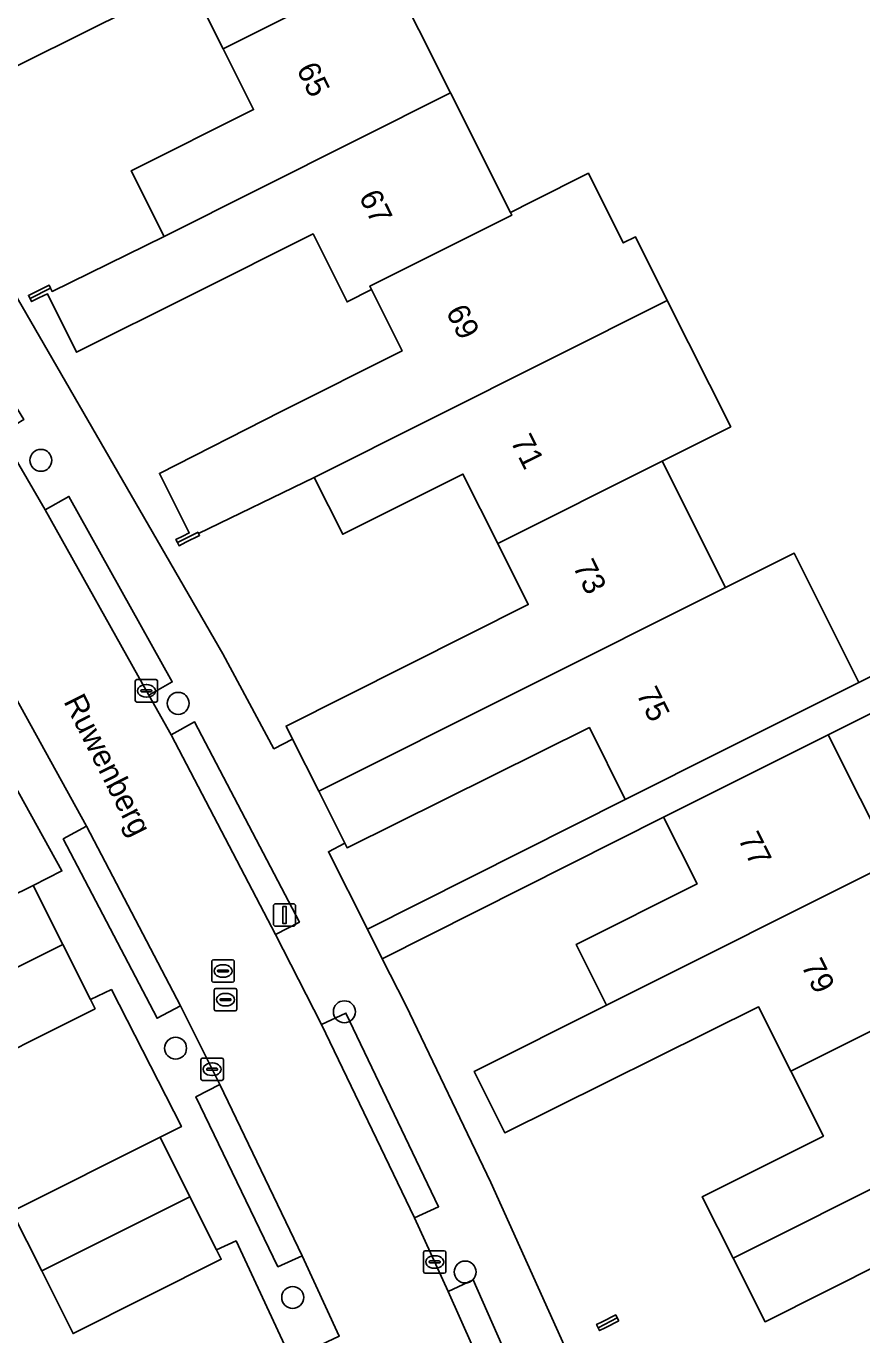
# Model space of a CAD drawing. Extents: x 157793 to 159380, y 380877 to 382313.
# Drawn here: x 158587.6 to 158624.8, y 381667.1 to 381725.4 of the extents above; entities that cross this region are included whole.
import ezdxf

# ---------------------------------------------------------------- set-up
doc = ezdxf.new("R2010")
doc.units = 0
for name, color, linetype in [('IMGEO_Boom', 7, 'Continuous'), ('IMGEO_Erf', 7, 'Continuous'), ('IMGEO_Kolk', 7, 'Continuous'), ('IMGEO_Lichtmast', 7, 'Continuous'), ('IMGEO_Openbare_ruimte_label', 7, 'Continuous'), ('IMGEO_Pand', 7, 'Continuous'), ('IMGEO_Pand_nummerreeks', 7, 'Continuous'), ('IMGEO_Rijbaan_lokaal_open', 7, 'Continuous'), ('IMGEO_Rioolput', 7, 'Continuous'), ('IMGEO_Voetpad_open', 7, 'Continuous')]:
    doc.layers.add(name, color=color, linetype=linetype)

msp = doc.modelspace()

# ---------------------------------------------------------------- linework, layer by layer
at = {"layer": 'IMGEO_Boom'}
for centre in [(158588.208, 381706.073), (158594.329, 381695.24), (158601.737, 381681.494), (158594.212, 381679.869), (158607.119, 381669.895), (158599.433, 381668.76)]:
    msp.add_circle(centre, 0.489, dxfattribs=at)
at = {"layer": 'IMGEO_Erf'}
for points in [[(158603.642, 381728.083), (158606.465, 381722.45), (158609.136, 381717.123), (158610.107, 381717.61), (158612.613, 381718.867), (158614.169, 381715.765), (158614.709, 381716.036), (158616.13, 381713.2), (158618.954, 381707.568), (158615.906, 381706.041), (158618.73, 381700.409), (158621.777, 381701.936), (158624.664, 381696.177), (158636.53, 381702.124), (158630.775, 381713.607), (158632.687, 381714.565), (158615.254, 381749.656)], [(158587.374, 381712.922), (158596.315, 381697.448), (158598.593, 381693.22), (158599.427, 381693.646), (158599.136, 381694.227), (158609.934, 381699.642), (158608.57, 381702.364), (158607.018, 381705.46), (158601.662, 381702.775), (158600.39, 381705.312), (158595.239, 381702.818), (158595.283, 381702.728), (158594.673, 381702.422), (158594.366, 381702.268), (158594.299, 381702.403), (158594.228, 381702.545), (158594.534, 381702.699), (158594.818, 381702.841), (158593.494, 381705.489), (158598.92, 381708.245), (158604.311, 381710.947), (158602.941, 381713.681), (158601.855, 381713.137), (158600.337, 381716.164), (158594.984, 381713.481), (158589.793, 381710.893), (158588.499, 381713.499), (158588.12, 381713.309), (158587.793, 381713.145), (158587.725, 381713.282), (158587.655, 381713.422), (158587.982, 381713.586), (158588.572, 381713.882), (158588.638, 381713.75), (158588.71, 381713.605), (158593.696, 381716.051), (158592.232, 381718.971), (158597.692, 381721.709), (158596.333, 381724.42), (158594.799, 381727.481), (158582.685, 381721.445)], [(158634.853, 381699.632), (158623.303, 381693.842), (158626.154, 381688.155)], [(158581.317, 381683.905), (158587.871, 381687.122), (158589.148, 381687.771), (158584.179, 381696.728)], [(158625.839, 381670.359), (158620.484, 381667.675), (158619.06, 381670.515), (158617.689, 381673.251), (158623.086, 381675.956), (158621.636, 381678.849), (158620.201, 381681.711), (158608.884, 381676.103), (158607.519, 381678.826), (158613.425, 381681.787), (158612.067, 381684.496), (158617.454, 381687.196), (158615.966, 381690.163), (158603.426, 381683.854), (158604.469, 381681.781), (158608.259, 381673.891), (158613.771, 381661.653), (158615.522, 381657.433), (158615.943, 381657.603), (158615.818, 381657.851), (158622.386, 381661.143), (158623.61, 381658.702), (158623.762, 381658.399), (158625.978, 381659.512)], [(158599.859, 381664.947), (158596.908, 381671.282), (158596.033, 381670.889), (158596.248, 381670.46), (158589.64, 381667.152), (158588.245, 381669.939), (158586.918, 381672.591), (158593.526, 381675.899), (158594.47, 381676.378), (158591.354, 381682.482), (158590.414, 381682.04), (158590.621, 381681.626), (158584.093, 381678.359)]]:
    msp.add_lwpolyline(points, dxfattribs=at)
for points in [[(158614.258, 381690.961), (158612.655, 381694.158), (158601.855, 381688.803), (158601.751, 381689.011), (158601.024, 381688.628), (158602.761, 381685.176)], [(158613.97, 381667.714), (158613.362, 381667.409), (158613.111, 381667.283), (158613.046, 381667.413), (158612.975, 381667.555), (158613.225, 381667.68), (158613.833, 381667.985), (158613.901, 381667.851)]]:
    msp.add_lwpolyline(points, close=True, dxfattribs=at)
at = {"layer": 'IMGEO_Kolk'}
for p, q in [((158592.411, 381695.371), (158592.411, 381696.223)), ((158592.486, 381696.297), (158593.338, 381696.297)), ((158593.412, 381696.223), (158593.412, 381695.371)), ((158592.67, 381695.791), (158592.67, 381695.803)), ((158593.108, 381695.754), (158592.71, 381695.754)), ((158592.713, 381695.84), (158593.111, 381695.84)), ((158592.899, 381696.077), (158592.924, 381696.077)), ((158593.154, 381695.803), (158593.154, 381695.791)), ((158593.338, 381695.297), (158592.486, 381695.297)), ((158592.922, 381695.517), (158592.897, 381695.517)), ((158595.34, 381678.505), (158595.34, 381679.357)), ((158595.415, 381679.431), (158596.267, 381679.431)), ((158596.341, 381679.357), (158596.341, 381678.505)), ((158595.599, 381678.925), (158595.599, 381678.937)), ((158596.037, 381678.888), (158595.639, 381678.888)), ((158595.642, 381678.974), (158596.04, 381678.974)), ((158595.828, 381679.211), (158595.853, 381679.211)), ((158596.083, 381678.937), (158596.083, 381678.925)), ((158596.267, 381678.431), (158595.415, 381678.431)), ((158595.851, 381678.651), (158595.826, 381678.651)), ((158605.262, 381669.916), (158605.262, 381670.768)), ((158605.337, 381670.842), (158606.189, 381670.842)), ((158605.75, 381670.622), (158605.775, 381670.622)), ((158606.263, 381670.768), (158606.263, 381669.916)), ((158605.521, 381670.336), (158605.521, 381670.348)), ((158605.959, 381670.299), (158605.561, 381670.299)), ((158605.564, 381670.385), (158605.962, 381670.385)), ((158605.773, 381670.062), (158605.748, 381670.062)), ((158606.005, 381670.348), (158606.005, 381670.336)), ((158606.189, 381669.842), (158605.337, 381669.842))]:
    msp.add_line(p, q, dxfattribs=at)
for points in [[(158592.411, 381695.371), (158592.411, 381696.223)], [(158592.486, 381696.297), (158593.338, 381696.297)], [(158593.412, 381696.223), (158593.412, 381695.371)], [(158593.338, 381695.297), (158592.486, 381695.297)], [(158595.34, 381678.505), (158595.34, 381679.357)], [(158595.415, 381679.431), (158596.267, 381679.431)], [(158596.341, 381679.357), (158596.341, 381678.505)], [(158596.267, 381678.431), (158595.415, 381678.431)], [(158605.262, 381669.916), (158605.262, 381670.768)], [(158605.337, 381670.842), (158606.189, 381670.842)], [(158606.263, 381670.768), (158606.263, 381669.916)], [(158606.189, 381669.842), (158605.337, 381669.842)]]:
    msp.add_lwpolyline(points, dxfattribs=at)
for centre, radius, start, end in [((158592.488, 381696.221), 0.0765, 91.55205, 178.44795), ((158592.488, 381696.221), 0.0765, 91.55205, 178.44795), ((158593.336, 381696.221), 0.0765, 1.55205, 88.44795), ((158593.336, 381696.221), 0.0765, 1.55205, 88.44795), ((158592.71, 381695.8), 0.0403, 85.87752, 175.75265), ((158592.707, 381695.79), 0.0366, 178.93798, 274.71019), ((158593.111, 381695.797), 0.043, 264.86636, 352.45326), ((158593.115, 381695.802), 0.0386, 1.73085, 96.63898), ((158592.488, 381695.373), 0.0765, 181.55205, 268.44795), ((158592.488, 381695.373), 0.0765, 181.55205, 268.44795), ((158593.336, 381695.373), 0.0765, 271.55205, 358.44795), ((158593.336, 381695.373), 0.0765, 271.55205, 358.44795), ((158595.417, 381679.355), 0.0765, 91.55205, 178.44795), ((158595.417, 381679.355), 0.0765, 91.55205, 178.44795), ((158596.265, 381679.355), 0.0765, 1.55205, 88.44795), ((158596.265, 381679.355), 0.0765, 1.55205, 88.44795), ((158595.639, 381678.934), 0.0403, 85.87752, 175.75265), ((158595.636, 381678.924), 0.0366, 178.93798, 274.71019), ((158596.04, 381678.931), 0.043, 264.86636, 352.45326), ((158596.044, 381678.936), 0.0386, 1.73085, 96.63898), ((158595.417, 381678.507), 0.0765, 181.55205, 268.44795), ((158595.417, 381678.507), 0.0765, 181.55205, 268.44795), ((158596.265, 381678.507), 0.0765, 271.55205, 358.44795), ((158596.265, 381678.507), 0.0765, 271.55205, 358.44795), ((158605.339, 381670.766), 0.0765, 91.55205, 178.44795), ((158605.339, 381670.766), 0.0765, 91.55205, 178.44795), ((158606.187, 381670.766), 0.0765, 1.55205, 88.44795), ((158606.187, 381670.766), 0.0765, 1.55205, 88.44795), ((158605.561, 381670.345), 0.0403, 85.87752, 175.75265), ((158605.558, 381670.335), 0.0366, 178.93798, 274.71019), ((158605.962, 381670.342), 0.043, 264.86636, 352.45326), ((158605.966, 381670.347), 0.0386, 1.73085, 96.63898), ((158605.339, 381669.918), 0.0765, 181.55205, 268.44795), ((158605.339, 381669.918), 0.0765, 181.55205, 268.44795), ((158606.187, 381669.918), 0.0765, 271.55205, 358.44795), ((158606.187, 381669.918), 0.0765, 271.55205, 358.44795)]:
    msp.add_arc(centre, radius, start, end, dxfattribs=at)
for centre, major_axis, ratio, start_param, end_param in [((158592.898, 381695.797), (-0.387, 0.002), 0.722429, 4.712389, 7.853982), ((158592.923, 381695.797), (-0.39, 0.002), 0.717154, 1.570796, 4.712389), ((158595.827, 381678.931), (-0.387, 0.002), 0.722429, 4.712389, 7.853982), ((158595.852, 381678.931), (-0.39, 0.002), 0.717154, 1.570796, 4.712389), ((158605.749, 381670.342), (-0.387, 0.002), 0.722429, 4.712389, 7.853982), ((158605.774, 381670.342), (-0.39, 0.002), 0.717154, 1.570796, 4.712389)]:
    msp.add_ellipse(centre, major_axis=major_axis, ratio=ratio, start_param=start_param, end_param=end_param, dxfattribs=at)
at = {"layer": 'IMGEO_Lichtmast'}
for p, q in [((158598.672, 381686.308), (158599.462, 381686.308)), ((158599.462, 381686.308), (158598.672, 381686.308)), ((158598.572, 381685.408), (158598.572, 381686.208)), ((158598.572, 381686.208), (158598.572, 381685.408)), ((158599.562, 381686.208), (158599.562, 381685.408)), ((158599.562, 381685.408), (158599.562, 381686.208)), ((158599.462, 381685.308), (158598.672, 381685.308)), ((158598.672, 381685.308), (158599.462, 381685.308))]:
    msp.add_line(p, q, dxfattribs=at)
msp.add_lwpolyline([(158598.992, 381686.183), (158599.142, 381686.183), (158599.142, 381685.433), (158598.992, 381685.433), (158598.992, 381686.183)], dxfattribs=at)
for centre, start, end in [((158598.672, 381686.208), 90, 180), ((158598.672, 381686.208), 90, 180), ((158599.462, 381686.208), 0, 90), ((158599.462, 381686.208), 360, 90), ((158598.672, 381685.408), 180, 270), ((158598.672, 381685.408), 180, 270), ((158599.462, 381685.408), 270, 0), ((158599.462, 381685.408), 270, 0)]:
    msp.add_arc(centre, 0.1, start, end, dxfattribs=at)
at = {"layer": 'IMGEO_Pand'}
for points in [[(158600.819, 381733.713), (158581.411, 381723.987), (158582.685, 381721.445), (158594.799, 381727.481), (158596.333, 381724.42), (158603.642, 381728.083)], [(158596.333, 381724.42), (158597.692, 381721.709), (158592.232, 381718.971), (158593.696, 381716.051), (158606.465, 381722.45), (158603.642, 381728.083)], [(158609.198, 381716.999), (158609.136, 381717.123), (158606.465, 381722.45), (158593.696, 381716.051), (158588.71, 381713.605), (158588.638, 381713.75), (158587.725, 381713.282), (158587.793, 381713.145), (158588.12, 381713.309), (158588.499, 381713.499), (158589.793, 381710.893), (158594.984, 381713.481), (158600.337, 381716.164), (158601.855, 381713.137), (158602.941, 381713.681), (158602.865, 381713.833)], [(158614.709, 381716.036), (158614.169, 381715.765), (158612.613, 381718.867), (158610.107, 381717.61), (158609.136, 381717.123), (158609.198, 381716.999), (158602.865, 381713.833), (158602.941, 381713.681), (158604.311, 381710.947), (158598.92, 381708.245), (158593.494, 381705.489), (158594.818, 381702.841), (158594.534, 381702.699), (158594.228, 381702.545), (158594.299, 381702.403), (158595.214, 381702.867), (158595.239, 381702.818), (158600.39, 381705.312), (158616.13, 381713.2)], [(158587.725, 381713.282), (158588.638, 381713.75), (158588.572, 381713.882), (158587.982, 381713.586), (158587.655, 381713.422)], [(158618.954, 381707.568), (158616.13, 381713.2), (158600.39, 381705.312), (158601.662, 381702.775), (158607.018, 381705.46), (158608.57, 381702.364), (158615.906, 381706.041)], [(158608.57, 381702.364), (158609.934, 381699.642), (158599.136, 381694.227), (158599.427, 381693.646), (158600.593, 381691.32), (158618.73, 381700.409), (158615.906, 381706.041)], [(158595.283, 381702.728), (158595.239, 381702.818), (158595.214, 381702.867), (158594.299, 381702.403), (158594.366, 381702.268), (158594.673, 381702.422)], [(158600.593, 381691.32), (158601.751, 381689.011), (158601.855, 381688.803), (158612.655, 381694.158), (158614.258, 381690.961), (158618.728, 381693.202), (158624.664, 381696.177), (158621.777, 381701.936), (158618.73, 381700.409)], [(158626.154, 381688.155), (158623.303, 381693.842), (158620.483, 381692.428), (158615.966, 381690.163), (158617.454, 381687.196), (158612.067, 381684.496), (158613.425, 381681.787)], [(158626.154, 381688.155), (158613.425, 381681.787), (158607.519, 381678.826), (158608.884, 381676.103), (158620.201, 381681.711), (158621.636, 381678.849), (158631.866, 381683.969), (158629.042, 381689.603)], [(158587.871, 381687.122), (158581.317, 381683.905), (158582.656, 381681.23), (158589.184, 381684.497)], [(158582.656, 381681.23), (158584.093, 381678.359), (158590.621, 381681.626), (158590.414, 381682.04), (158589.184, 381684.497)], [(158631.866, 381683.969), (158621.636, 381678.849), (158623.086, 381675.956), (158617.689, 381673.251), (158619.06, 381670.515), (158634.689, 381678.338)], [(158634.689, 381678.338), (158619.06, 381670.515), (158620.484, 381667.675), (158625.839, 381670.359), (158627.24, 381667.564), (158632.422, 381670.158), (158637.512, 381672.706)], [(158588.245, 381669.939), (158594.853, 381673.247), (158593.526, 381675.899), (158586.918, 381672.591)], [(158588.245, 381669.939), (158589.64, 381667.152), (158596.248, 381670.46), (158596.033, 381670.889), (158594.853, 381673.247)], [(158613.046, 381667.413), (158613.901, 381667.851), (158613.833, 381667.985), (158613.225, 381667.68), (158612.975, 381667.555)], [(158613.97, 381667.714), (158613.901, 381667.851), (158613.046, 381667.413), (158613.111, 381667.283), (158613.362, 381667.409)]]:
    msp.add_lwpolyline(points, close=True, dxfattribs=at)
at = {"layer": 'IMGEO_Rijbaan_lokaal_open'}
for points in [[(158598.664, 381684.944), (158594.008, 381693.842), (158593.018, 381695.607), (158588.406, 381703.859), (158586.429, 381707.269), (158581.318, 381715.572), (158579.919, 381717.935), (158575.384, 381725.312), (158570.889, 381722.59), (158572.387, 381720.205), (158582.925, 381702.866), (158584.825, 381699.578), (158590.247, 381689.767), (158594.431, 381681.753), (158596.183, 381678.246), (158599.848, 381670.617), (158601.506, 381667.036)], [(158611.533, 381657.378), (158610.324, 381660.132), (158606.368, 381669.03), (158604.859, 381672.303), (158600.711, 381680.932), (158598.664, 381684.944)]]:
    msp.add_lwpolyline(points, dxfattribs=at)
at = {"layer": 'IMGEO_Rioolput'}
for p, q in [((158595.827, 381682.884), (158595.827, 381683.736)), ((158595.902, 381683.81), (158596.754, 381683.81)), ((158596.315, 381683.59), (158596.34, 381683.59)), ((158596.828, 381683.736), (158596.828, 381682.884)), ((158596.754, 381682.81), (158595.902, 381682.81)), ((158596.086, 381683.304), (158596.086, 381683.316)), ((158596.524, 381683.267), (158596.126, 381683.267)), ((158596.129, 381683.353), (158596.527, 381683.353)), ((158596.338, 381683.03), (158596.313, 381683.03)), ((158596.57, 381683.316), (158596.57, 381683.304)), ((158595.938, 381681.608), (158595.938, 381682.46)), ((158596.013, 381682.534), (158596.865, 381682.534)), ((158596.426, 381682.314), (158596.451, 381682.314)), ((158596.939, 381682.46), (158596.939, 381681.608)), ((158596.197, 381682.028), (158596.197, 381682.04)), ((158596.635, 381681.991), (158596.237, 381681.991)), ((158596.24, 381682.077), (158596.638, 381682.077)), ((158596.449, 381681.754), (158596.424, 381681.754)), ((158596.681, 381682.04), (158596.681, 381682.028)), ((158596.865, 381681.534), (158596.013, 381681.534))]:
    msp.add_line(p, q, dxfattribs=at)
for points in [[(158595.827, 381682.884), (158595.827, 381683.736)], [(158595.902, 381683.81), (158596.754, 381683.81)], [(158596.828, 381683.736), (158596.828, 381682.884)], [(158596.754, 381682.81), (158595.902, 381682.81)], [(158595.938, 381681.608), (158595.938, 381682.46)], [(158596.013, 381682.534), (158596.865, 381682.534)], [(158596.939, 381682.46), (158596.939, 381681.608)], [(158596.865, 381681.534), (158596.013, 381681.534)]]:
    msp.add_lwpolyline(points, dxfattribs=at)
for centre, radius, start, end in [((158595.904, 381683.734), 0.0765, 91.55205, 178.44795), ((158595.904, 381683.734), 0.0765, 91.55205, 178.44795), ((158596.752, 381683.734), 0.0765, 1.55205, 88.44795), ((158596.752, 381683.734), 0.0765, 1.55205, 88.44795), ((158595.904, 381682.886), 0.0765, 181.55205, 268.44795), ((158595.904, 381682.886), 0.0765, 181.55205, 268.44795), ((158596.126, 381683.313), 0.0403, 85.87752, 175.75265), ((158596.123, 381683.303), 0.0366, 178.93798, 274.71019), ((158596.527, 381683.31), 0.043, 264.86636, 352.45326), ((158596.531, 381683.315), 0.0386, 1.73085, 96.63898), ((158596.752, 381682.886), 0.0765, 271.55205, 358.44795), ((158596.752, 381682.886), 0.0765, 271.55205, 358.44795), ((158596.015, 381682.458), 0.0765, 91.55205, 178.44795), ((158596.015, 381682.458), 0.0765, 91.55205, 178.44795), ((158596.863, 381682.458), 0.0765, 1.55205, 88.44795), ((158596.863, 381682.458), 0.0765, 1.55205, 88.44795), ((158596.237, 381682.037), 0.0403, 85.87752, 175.75265), ((158596.234, 381682.027), 0.0366, 178.93798, 274.71019), ((158596.638, 381682.034), 0.043, 264.86636, 352.45326), ((158596.642, 381682.039), 0.0386, 1.73085, 96.63898), ((158596.015, 381681.61), 0.0765, 181.55205, 268.44795), ((158596.015, 381681.61), 0.0765, 181.55205, 268.44795), ((158596.863, 381681.61), 0.0765, 271.55205, 358.44795), ((158596.863, 381681.61), 0.0765, 271.55205, 358.44795)]:
    msp.add_arc(centre, radius, start, end, dxfattribs=at)
for centre, major_axis, ratio, start_param, end_param in [((158596.314, 381683.31), (-0.387, 0.002), 0.722429, 4.712389, 7.853982), ((158596.339, 381683.31), (-0.39, 0.002), 0.717154, 1.570796, 4.712389), ((158596.425, 381682.034), (-0.387, 0.002), 0.722429, 4.712389, 7.853982), ((158596.45, 381682.034), (-0.39, 0.002), 0.717154, 1.570796, 4.712389)]:
    msp.add_ellipse(centre, major_axis=major_axis, ratio=ratio, start_param=start_param, end_param=end_param, dxfattribs=at)
at = {"layer": 'IMGEO_Voetpad_open'}
for points in [[(158563.12, 381727.595), (158566.601, 381722.332), (158573.755, 381710.837), (158579.729, 381700.5), (158584.179, 381696.728), (158589.148, 381687.771), (158587.871, 381687.122), (158589.184, 381684.497), (158590.414, 381682.04), (158591.354, 381682.482), (158594.47, 381676.378), (158593.526, 381675.899), (158594.853, 381673.247), (158596.033, 381670.889), (158596.908, 381671.282), (158599.859, 381664.947)], [(158613.771, 381661.653), (158608.259, 381673.891), (158604.469, 381681.781), (158603.426, 381683.854), (158602.761, 381685.176), (158601.024, 381688.628), (158601.751, 381689.011), (158600.593, 381691.32), (158599.427, 381693.646), (158598.593, 381693.22), (158596.315, 381697.448), (158587.374, 381712.922), (158583.193, 381720.099), (158583.238, 381720.127), (158582.564, 381721.38), (158582.685, 381721.445), (158581.411, 381723.987), (158579.931, 381726.939)], [(158576.214, 381726.245), (158580.94, 381718.573), (158579.919, 381717.935), (158581.318, 381715.572), (158582.34, 381716.223), (158587.45, 381707.896), (158586.429, 381707.269), (158588.406, 381703.859), (158589.456, 381704.463), (158594.066, 381696.196), (158593.018, 381695.607), (158594.008, 381693.842), (158595.058, 381694.414), (158599.733, 381685.49), (158598.664, 381684.944), (158600.711, 381680.932), (158601.801, 381681.432), (158605.937, 381672.801), (158604.859, 381672.303), (158606.368, 381669.03), (158607.469, 381669.541), (158611.424, 381660.592)], [(158636.53, 381702.124), (158624.664, 381696.177), (158618.728, 381693.202), (158614.258, 381690.961), (158602.761, 381685.176), (158603.426, 381683.854), (158615.966, 381690.163), (158620.483, 381692.428), (158623.303, 381693.842), (158634.853, 381699.632)], [(158605.83, 381654.289), (158606.913, 381654.78), (158604.817, 381659.648), (158603.718, 381659.156), (158600.434, 381666.531), (158601.506, 381667.036), (158599.848, 381670.617), (158598.772, 381670.126), (158595.115, 381677.707), (158596.183, 381678.246), (158594.431, 381681.753), (158593.389, 381681.206), (158589.208, 381689.2), (158590.247, 381689.767), (158584.825, 381699.578)]]:
    msp.add_lwpolyline(points, dxfattribs=at)
for points in [[(158588.406, 381703.859), (158593.018, 381695.607), (158594.066, 381696.196), (158589.456, 381704.463)], [(158594.008, 381693.842), (158598.664, 381684.944), (158599.733, 381685.49), (158595.058, 381694.414)], [(158590.247, 381689.767), (158589.208, 381689.2), (158593.389, 381681.206), (158594.431, 381681.753)], [(158600.711, 381680.932), (158604.859, 381672.303), (158605.937, 381672.801), (158601.801, 381681.432)], [(158596.183, 381678.246), (158595.115, 381677.707), (158598.772, 381670.126), (158599.848, 381670.617)], [(158606.368, 381669.03), (158610.324, 381660.132), (158611.424, 381660.592), (158607.469, 381669.541)]]:
    msp.add_lwpolyline(points, close=True, dxfattribs=at)

# ---------------------------------------------------------------- texts
at = {"layer": 'IMGEO_Openbare_ruimte_label'}
msp.add_text('Ruwenberg', height=1, rotation=296.87254, dxfattribs=at).set_placement((158589.204, 381695.33))
at = {"layer": 'IMGEO_Pand_nummerreeks'}
for s, rotation, p in [('65', 296.07592, (158599.584, 381723.509)), ('67', 296.0751, (158602.366, 381717.829)), ('69', 296.47617, (158606.242, 381712.704)), ('71', 296.47617, (158609.123, 381706.923)), ('73', 296.47824, (158611.901, 381701.344)), ('75', 296.47824, (158614.73, 381695.664)), ('77', 296.51331, (158619.261, 381689.202)), ('79', 296.51331, (158622.08, 381683.552))]:
    msp.add_text(s, height=1, rotation=rotation, dxfattribs=at).set_placement(p)

doc.saveas('drawing.dxf')
